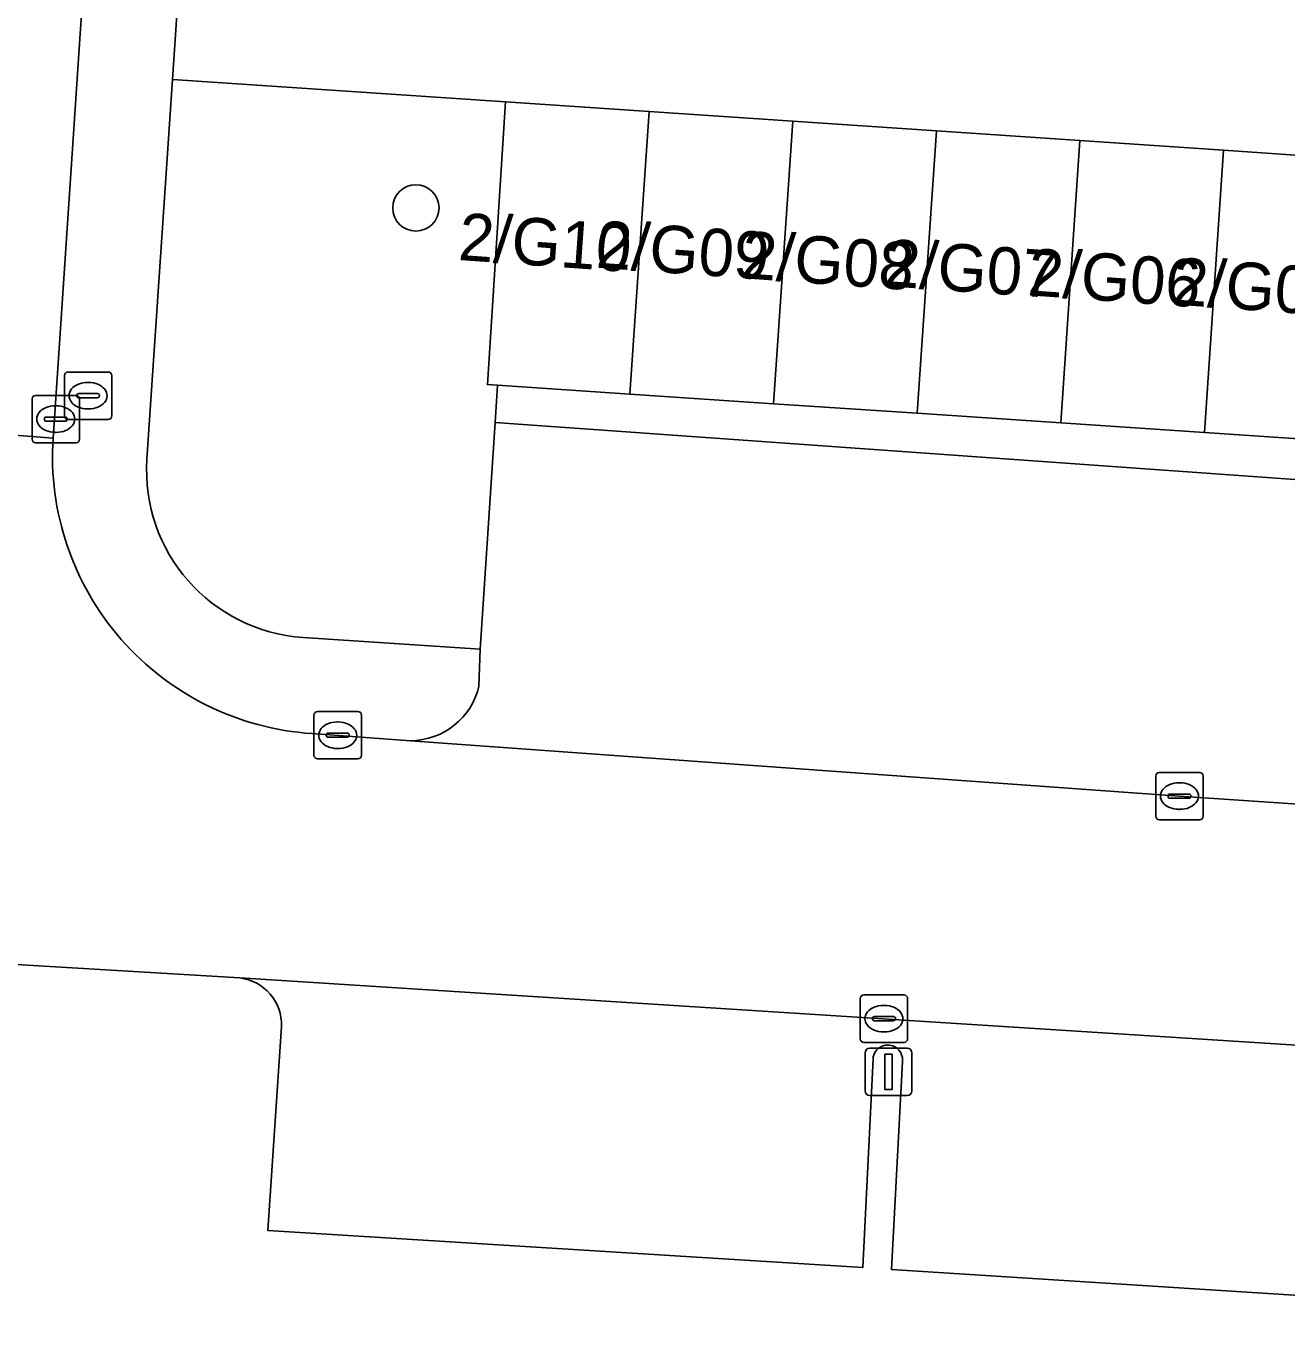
# Model space of a CAD drawing. Extents: x 161848 to 162726, y 385382 to 386521.
# Drawn here: x 161956.3 to 161982.91, y 385867.77 to 385895.3 of the extents above; entities that cross this region are included whole.
import ezdxf

# ---------------------------------------------------------------- set-up
doc = ezdxf.new("R2010")
doc.units = 0
for name, color, linetype in [('IMGEO_Boom', 7, 'Continuous'), ('IMGEO_Brandkraan', 7, 'Continuous'), ('IMGEO_Erf', 7, 'Continuous'), ('IMGEO_Groenvoorziening', 7, 'Continuous'), ('IMGEO_Kolk', 7, 'Continuous'), ('IMGEO_Lichtmast', 7, 'Continuous'), ('IMGEO_Pand', 7, 'Continuous'), ('IMGEO_Pand_nummerreeks', 7, 'Continuous'), ('IMGEO_Parkeervlak_open', 7, 'Continuous'), ('IMGEO_Rijbaan_lokaal_open', 7, 'Continuous'), ('IMGEO_Voetpad_open', 7, 'Continuous')]:
    doc.layers.add(name, color=color, linetype=linetype)

msp = doc.modelspace()

# ---------------------------------------------------------------- linework, layer by layer
at = {"layer": 'IMGEO_Boom'}
msp.add_circle((161964.525, 385891.457), 0.489, dxfattribs=at)
at = {"layer": 'IMGEO_Brandkraan'}
for p, q in [((161957.107, 385887.067), (161957.107, 385887.919)), ((161957.182, 385887.993), (161958.034, 385887.993)), ((161958.108, 385887.919), (161958.108, 385887.067)), ((161957.409, 385887.536), (161957.807, 385887.536)), ((161957.595, 385887.773), (161957.62, 385887.773)), ((161957.366, 385887.487), (161957.366, 385887.499)), ((161957.804, 385887.45), (161957.406, 385887.45)), ((161957.85, 385887.499), (161957.85, 385887.487)), ((161958.034, 385886.993), (161957.182, 385886.993)), ((161957.618, 385887.213), (161957.593, 385887.213))]:
    msp.add_line(p, q, dxfattribs=at)
for points in [[(161957.107, 385887.067), (161957.107, 385887.919)], [(161957.182, 385887.993), (161958.034, 385887.993)], [(161958.108, 385887.919), (161958.108, 385887.067)], [(161958.034, 385886.993), (161957.182, 385886.993)]]:
    msp.add_lwpolyline(points, dxfattribs=at)
for centre, radius, start, end in [((161957.184, 385887.917), 0.0765, 91.552, 178.448), ((161957.184, 385887.917), 0.0765, 91.552, 178.448), ((161958.032, 385887.917), 0.0765, 1.552, 88.448), ((161958.032, 385887.917), 0.0765, 1.552, 88.448), ((161957.406, 385887.496), 0.0403, 85.8775, 175.7526), ((161957.811, 385887.498), 0.0386, 1.7309, 96.639), ((161957.403, 385887.486), 0.0366, 178.938, 274.7102), ((161957.807, 385887.493), 0.043, 264.8664, 352.4533), ((161957.184, 385887.069), 0.0765, 181.552, 268.448), ((161957.184, 385887.069), 0.0765, 181.552, 268.448), ((161958.032, 385887.069), 0.0765, 271.552, 358.448), ((161958.032, 385887.069), 0.0765, 271.552, 358.448)]:
    msp.add_arc(centre, radius, start, end, dxfattribs=at)
for centre, major_axis, ratio, start_param, end_param in [((161957.594, 385887.493), (-0.387, 0.002), 0.722429, 4.712389, 7.853982), ((161957.619, 385887.493), (-0.39, 0.002), 0.717154, 1.570796, 4.712389)]:
    msp.add_ellipse(centre, major_axis=major_axis, ratio=ratio, start_param=start_param, end_param=end_param, dxfattribs=at)
at = {"layer": 'IMGEO_Erf'}
msp.add_lwpolyline([(161964.413, 385968.919), (161959.389, 385894.166), (161966.417, 385893.698), (161969.448, 385893.493), (161972.48, 385893.288), (161975.512, 385893.084), (161978.543, 385892.879), (161981.575, 385892.674), (161984.606, 385892.469), (161984.206, 385886.51), (161985.726, 385886.39), (161986.122, 385892.367), (161989.19, 385892.16), (161992.258, 385891.952), (161995.326, 385891.745), (161998.394, 385891.537), (162000, 385891.426), (162005.37, 385891.056), (162016.387, 385890.314), (162021.428, 385965.253)], dxfattribs=at)
at = {"layer": 'IMGEO_Groenvoorziening'}
msp.add_lwpolyline([(161962.146, 385882.388), (161965.883, 385882.139), (161966.198, 385886.924), (161966.25, 385887.715), (161966.036, 385887.729), (161966.417, 385893.698), (161959.389, 385894.166), (161958.85, 385886.153)], dxfattribs=at)
msp.add_arc((161962.382, 385885.92), 3.54, 176.2254, 266.1745, dxfattribs=at)
at = {"layer": 'IMGEO_Kolk'}
for p, q in [((161956.425, 385886.573), (161956.425, 385887.425)), ((161956.5, 385887.499), (161957.352, 385887.499)), ((161956.913, 385887.279), (161956.938, 385887.279)), ((161957.426, 385887.425), (161957.426, 385886.573)), ((161956.684, 385886.993), (161956.684, 385887.005)), ((161956.727, 385887.042), (161957.125, 385887.042)), ((161957.168, 385887.005), (161957.168, 385886.993)), ((161957.122, 385886.956), (161956.724, 385886.956)), ((161956.936, 385886.719), (161956.911, 385886.719)), ((161957.352, 385886.499), (161956.5, 385886.499)), ((161962.375, 385879.898), (161962.375, 385880.75)), ((161962.45, 385880.824), (161963.302, 385880.824)), ((161963.376, 385880.75), (161963.376, 385879.898)), ((161962.677, 385880.367), (161963.075, 385880.367)), ((161962.863, 385880.604), (161962.888, 385880.604)), ((161962.634, 385880.318), (161962.634, 385880.33)), ((161963.072, 385880.281), (161962.674, 385880.281)), ((161963.118, 385880.33), (161963.118, 385880.318)), ((161963.302, 385879.824), (161962.45, 385879.824)), ((161962.886, 385880.044), (161962.861, 385880.044)), ((161980.217, 385879.539), (161981.069, 385879.539)), ((161980.142, 385878.613), (161980.142, 385879.465)), ((161980.63, 385879.319), (161980.655, 385879.319)), ((161981.143, 385879.465), (161981.143, 385878.613)), ((161980.401, 385879.033), (161980.401, 385879.045)), ((161980.839, 385878.996), (161980.441, 385878.996)), ((161980.444, 385879.082), (161980.842, 385879.082)), ((161980.885, 385879.045), (161980.885, 385879.033)), ((161980.653, 385878.759), (161980.628, 385878.759)), ((161981.069, 385878.539), (161980.217, 385878.539)), ((161973.904, 385873.913), (161973.904, 385874.765)), ((161973.979, 385874.839), (161974.831, 385874.839)), ((161974.392, 385874.619), (161974.417, 385874.619)), ((161974.905, 385874.765), (161974.905, 385873.913)), ((161974.163, 385874.333), (161974.163, 385874.345)), ((161974.206, 385874.382), (161974.604, 385874.382)), ((161974.647, 385874.345), (161974.647, 385874.333)), ((161974.601, 385874.296), (161974.203, 385874.296)), ((161974.415, 385874.059), (161974.39, 385874.059)), ((161974.831, 385873.839), (161973.979, 385873.839))]:
    msp.add_line(p, q, dxfattribs=at)
for points in [[(161956.425, 385886.573), (161956.425, 385887.425)], [(161956.5, 385887.499), (161957.352, 385887.499)], [(161957.426, 385887.425), (161957.426, 385886.573)], [(161957.352, 385886.499), (161956.5, 385886.499)], [(161962.375, 385879.898), (161962.375, 385880.75)], [(161962.45, 385880.824), (161963.302, 385880.824)], [(161963.376, 385880.75), (161963.376, 385879.898)], [(161963.302, 385879.824), (161962.45, 385879.824)], [(161980.217, 385879.539), (161981.069, 385879.539)], [(161980.142, 385878.613), (161980.142, 385879.465)], [(161981.143, 385879.465), (161981.143, 385878.613)], [(161981.069, 385878.539), (161980.217, 385878.539)], [(161973.904, 385873.913), (161973.904, 385874.765)], [(161973.979, 385874.839), (161974.831, 385874.839)], [(161974.905, 385874.765), (161974.905, 385873.913)], [(161974.831, 385873.839), (161973.979, 385873.839)]]:
    msp.add_lwpolyline(points, dxfattribs=at)
for centre, radius, start, end in [((161956.502, 385887.423), 0.0765, 91.552, 178.448), ((161956.502, 385887.423), 0.0765, 91.552, 178.448), ((161957.35, 385887.423), 0.0765, 1.552, 88.448), ((161957.35, 385887.423), 0.0765, 1.552, 88.448), ((161956.724, 385887.002), 0.0403, 85.8775, 175.7526), ((161956.721, 385886.992), 0.0366, 178.938, 274.7102), ((161957.125, 385886.999), 0.043, 264.8664, 352.4533), ((161957.129, 385887.004), 0.0386, 1.7309, 96.639), ((161956.502, 385886.575), 0.0765, 181.552, 268.448), ((161956.502, 385886.575), 0.0765, 181.552, 268.448), ((161957.35, 385886.575), 0.0765, 271.552, 358.448), ((161957.35, 385886.575), 0.0765, 271.552, 358.448), ((161962.452, 385880.748), 0.0765, 91.552, 178.448), ((161962.452, 385880.748), 0.0765, 91.552, 178.448), ((161963.3, 385880.748), 0.0765, 1.552, 88.448), ((161963.3, 385880.748), 0.0765, 1.552, 88.448), ((161962.674, 385880.327), 0.0403, 85.8775, 175.7526), ((161963.079, 385880.329), 0.0386, 1.7309, 96.639), ((161962.671, 385880.317), 0.0366, 178.938, 274.7102), ((161963.075, 385880.324), 0.043, 264.8664, 352.4533), ((161962.452, 385879.9), 0.0765, 181.552, 268.448), ((161962.452, 385879.9), 0.0765, 181.552, 268.448), ((161963.3, 385879.9), 0.0765, 271.552, 358.448), ((161963.3, 385879.9), 0.0765, 271.552, 358.448), ((161980.219, 385879.463), 0.0765, 91.552, 178.448), ((161980.219, 385879.463), 0.0765, 91.552, 178.448), ((161981.067, 385879.463), 0.0765, 1.552, 88.448), ((161981.067, 385879.463), 0.0765, 1.552, 88.448), ((161980.441, 385879.042), 0.0403, 85.8775, 175.7526), ((161980.438, 385879.032), 0.0366, 178.938, 274.7102), ((161980.842, 385879.039), 0.043, 264.8664, 352.4533), ((161980.846, 385879.044), 0.0386, 1.7309, 96.639), ((161980.219, 385878.615), 0.0765, 181.552, 268.448), ((161980.219, 385878.615), 0.0765, 181.552, 268.448), ((161981.067, 385878.615), 0.0765, 271.552, 358.448), ((161981.067, 385878.615), 0.0765, 271.552, 358.448), ((161973.981, 385874.763), 0.0765, 91.552, 178.448), ((161973.981, 385874.763), 0.0765, 91.552, 178.448), ((161974.829, 385874.763), 0.0765, 1.552, 88.448), ((161974.829, 385874.763), 0.0765, 1.552, 88.448), ((161974.203, 385874.342), 0.0403, 85.8775, 175.7526), ((161974.2, 385874.332), 0.0366, 178.938, 274.7102), ((161974.604, 385874.339), 0.043, 264.8664, 352.4533), ((161974.608, 385874.344), 0.0386, 1.7309, 96.639), ((161973.981, 385873.915), 0.0765, 181.552, 268.448), ((161973.981, 385873.915), 0.0765, 181.552, 268.448), ((161974.829, 385873.915), 0.0765, 271.552, 358.448), ((161974.829, 385873.915), 0.0765, 271.552, 358.448)]:
    msp.add_arc(centre, radius, start, end, dxfattribs=at)
for centre, major_axis, ratio, start_param, end_param in [((161956.912, 385886.999), (-0.387, 0.002), 0.722429, 4.712389, 7.853982), ((161956.937, 385886.999), (-0.39, 0.002), 0.717154, 1.570796, 4.712389), ((161962.862, 385880.324), (-0.387, 0.002), 0.722429, 4.712389, 7.853982), ((161962.887, 385880.324), (-0.39, 0.002), 0.717154, 1.570796, 4.712389), ((161980.629, 385879.039), (-0.387, 0.002), 0.722429, 4.712389, 7.853982), ((161980.654, 385879.039), (-0.39, 0.002), 0.717154, 1.570796, 4.712389), ((161974.391, 385874.339), (-0.387, 0.002), 0.722429, 4.712389, 7.853982), ((161974.416, 385874.339), (-0.39, 0.002), 0.717154, 1.570796, 4.712389)]:
    msp.add_ellipse(centre, major_axis=major_axis, ratio=ratio, start_param=start_param, end_param=end_param, dxfattribs=at)
at = {"layer": 'IMGEO_Lichtmast'}
for p, q in [((161974.006, 385872.815), (161974.006, 385873.615)), ((161974.006, 385873.615), (161974.006, 385872.815)), ((161974.106, 385873.715), (161974.896, 385873.715)), ((161974.896, 385873.715), (161974.106, 385873.715)), ((161974.996, 385873.615), (161974.996, 385872.815)), ((161974.996, 385872.815), (161974.996, 385873.615)), ((161974.896, 385872.715), (161974.106, 385872.715)), ((161974.106, 385872.715), (161974.896, 385872.715))]:
    msp.add_line(p, q, dxfattribs=at)
msp.add_lwpolyline([(161974.426, 385873.59), (161974.576, 385873.59), (161974.576, 385872.84), (161974.426, 385872.84), (161974.426, 385873.59)], dxfattribs=at)
for centre, start, end in [((161974.106, 385873.615), 90, 180), ((161974.106, 385873.615), 90, 180), ((161974.896, 385873.615), 0, 90), ((161974.896, 385873.615), 360, 90), ((161974.106, 385872.815), 180, 270), ((161974.106, 385872.815), 180, 270), ((161974.896, 385872.815), 270, 0), ((161974.896, 385872.815), 270, 0)]:
    msp.add_arc(centre, 0.1, start, end, dxfattribs=at)
at = {"layer": 'IMGEO_Pand'}
for points in [[(161969.045, 385887.527), (161969.448, 385893.493), (161966.417, 385893.698), (161966.036, 385887.729), (161966.25, 385887.715)], [(161972.077, 385887.324), (161972.48, 385893.288), (161969.448, 385893.493), (161969.045, 385887.527)], [(161975.109, 385887.121), (161975.512, 385893.084), (161972.48, 385893.288), (161972.077, 385887.324)], [(161978.14, 385886.917), (161978.543, 385892.879), (161975.512, 385893.084), (161975.109, 385887.121)], [(161981.172, 385886.714), (161981.575, 385892.674), (161978.543, 385892.879), (161978.14, 385886.917)], [(161984.206, 385886.51), (161984.606, 385892.469), (161981.575, 385892.674), (161981.172, 385886.714)]]:
    msp.add_lwpolyline(points, close=True, dxfattribs=at)
at = {"layer": 'IMGEO_Parkeervlak_open'}
for points in [[(162010.797, 385882.214), (162004.598, 385882.651), (162000.678, 385882.914), (161997.596, 385883.095), (161997.689, 385884.679), (161966.198, 385886.924), (161965.883, 385882.139), (161965.858, 385881.363)], [(161964.413, 385880.209), (161980.639, 385879.037), (162000, 385877.736), (162011.406, 385876.97)], [(162013.661, 385871.754), (162000, 385872.704), (161960.809, 385875.198)], [(161961.689, 385874.174), (161961.399, 385869.867), (161973.96, 385869.088), (161974.176, 385873.49)], [(161974.795, 385873.433), (161974.565, 385869.042), (161994.54, 385867.767), (161994.78, 385872.163)]]:
    msp.add_lwpolyline(points, dxfattribs=at)
for centre, radius, start, end in [((161964.409, 385881.695), 1.486, 270.1379, 347.085), ((161960.694, 385874.209), 0.996, 357.9892, 83.3607), ((161974.486, 385873.472), 0.311, 352.7384, 176.7392)]:
    msp.add_arc(centre, radius, start, end, dxfattribs=at)
at = {"layer": 'IMGEO_Rijbaan_lokaal_open'}
for points in [[(161962.469, 385969.192), (161957.537, 385969.453), (161957.141, 385963.277), (161957.125, 385963.028), (161953.306, 385906.577), (161952.821, 385899.622), (161952.468, 385894.546), (161951.972, 385886.976), (161956.869, 385886.598), (161960.348, 385938.653)], [(161956.869, 385886.598), (161951.972, 385886.976), (161951.694, 385882.724), (161951.359, 385877.618), (161951.247, 385875.773), (161960.809, 385875.198), (162000, 385872.704), (162013.661, 385871.754), (162013.838, 385871.739), (162014.191, 385876.692), (162011.857, 385876.854), (162011.406, 385876.97), (162000, 385877.736)], [(162000, 385877.736), (161980.639, 385879.037), (161964.413, 385880.209), (161962.332, 385880.359)]]:
    msp.add_lwpolyline(points, dxfattribs=at)
msp.add_arc((161962.719, 385886.209), 5.863, 176.1985, 266.2137, dxfattribs=at)
at = {"layer": 'IMGEO_Voetpad_open'}
for points in [[(161958.85, 385886.153), (161959.389, 385894.166), (161964.413, 385968.919)], [(161962.333, 385968.495), (161960.348, 385938.653), (161956.869, 385886.598)], [(161965.858, 385881.363), (161965.883, 385882.139), (161962.146, 385882.388)], [(161962.332, 385880.359), (161964.413, 385880.209)], [(161960.809, 385875.198), (161951.247, 385875.773), (161951.359, 385877.618), (161947.252, 385877.882), (161945.908, 385877.969), (161936.046, 385878.605), (161926.577, 385879.216), (161924.139, 385879.373)], [(161974.176, 385873.49), (161973.96, 385869.088), (161961.399, 385869.867), (161961.689, 385874.174)], [(161994.78, 385872.163), (161994.54, 385867.767), (161974.565, 385869.042), (161974.795, 385873.433)]]:
    msp.add_lwpolyline(points, dxfattribs=at)
msp.add_lwpolyline([(161975.109, 385887.121), (161972.077, 385887.324), (161969.045, 385887.527), (161966.25, 385887.715), (161966.198, 385886.924), (161997.689, 385884.679), (161997.596, 385883.095), (162000.678, 385882.914), (162004.598, 385882.651), (162004.876, 385886.698), (162000, 385887.036), (161998.103, 385887.168), (161997.99, 385885.57), (161994.922, 385885.775), (161991.854, 385885.98), (161988.786, 385886.185), (161985.726, 385886.39), (161984.206, 385886.51), (161981.172, 385886.714), (161978.14, 385886.917)], close=True, dxfattribs=at)
for centre, radius, start, end in [((161962.719, 385886.209), 5.863, 176.1985, 266.2137), ((161962.382, 385885.92), 3.54, 176.2254, 266.1745), ((161964.409, 385881.695), 1.486, 270.1379, 347.085), ((161960.694, 385874.209), 0.996, 357.9892, 83.3607), ((161974.486, 385873.472), 0.311, 352.7384, 176.7392)]:
    msp.add_arc(centre, radius, start, end, dxfattribs=at)

# ---------------------------------------------------------------- texts
at = {"layer": 'IMGEO_Pand_nummerreeks'}
for s, p in [('2/G10', (161965.404, 385890.36)), ('2/G09', (161968.313, 385890.197)), ('2/G08', (161971.373, 385889.975)), ('2/G07', (161974.395, 385889.809)), ('2/G06', (161977.421, 385889.614)), ('2/G05', (161980.475, 385889.42))]:
    msp.add_text(s, height=1, rotation=355.9392, dxfattribs=at).set_placement(p)

doc.saveas('drawing.dxf')
